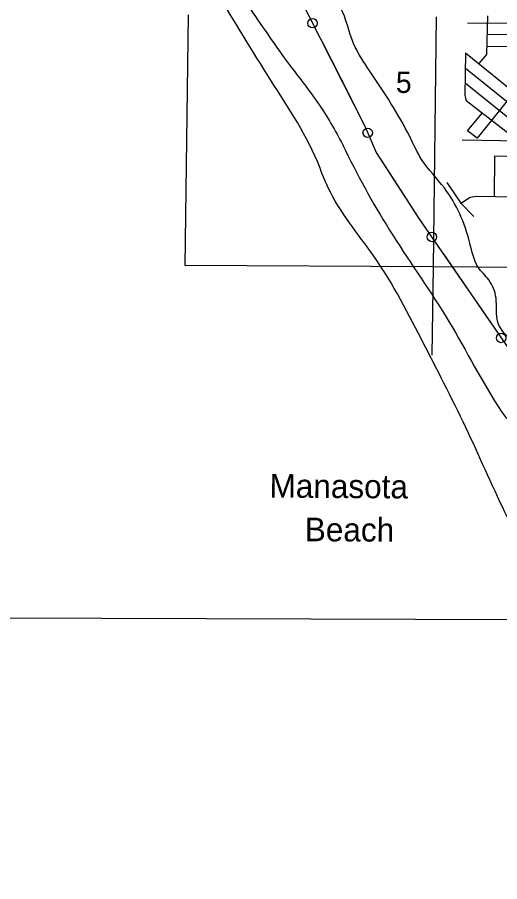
# Model space of a CAD drawing. Extents: x 408847 to 817539, y 923858 to 1151780.
# Drawn here: x 511231 to 521467, y 963958 to 982290 of the extents above; entities that cross this region are included whole.
import ezdxf

# ---------------------------------------------------------------- set-up
doc = ezdxf.new("R2010")
doc.units = 0
for name, color, linetype in [('Lakes and Ponds', 7, 'Continuous'), ('Level 12', 7, 'Continuous'), ('Level 39', 7, 'Continuous'), ('Level 43', 7, 'Continuous'), ('Local Roads Paved', 7, 'Continuous'), ('Narrow River Creek and Branch and Slough', 7, 'Continuous'), ('Quad Borders', 7, 'Continuous'), ('Section Lines', 7, 'Continuous')]:
    doc.layers.add(name, color=color, linetype=linetype)

msp = doc.modelspace()

# ---------------------------------------------------------------- linework, layer by layer
at = {"layer": 'Lakes and Ponds'}
for points in [[(522835, 969029), (522541, 969714), (522501, 969820), (521629, 971683), (520803, 973471), (519866, 975346), (518795, 977226), (517826, 978676), (517597, 979231), (516533, 981077), (515387, 982928), (514184, 984685), (513131, 986303), (512257, 988120), (511945, 988923), (511366, 990438)], [(514402, 985714), (514434, 985623), (514306, 985448), (514767, 984766), (514878, 984725), (515089, 984857), (515285, 984615), (516404, 983118), (516386, 982778), (516096, 982992), (515994, 982927), (516117, 982544), (516893, 981433), (517603, 980482), (518136, 979582), (518195, 979462), (519197, 977670), (520386, 975841), (521513, 973917), (521691, 973714), (522121, 973517), (522258, 973216)], [(523363, 974224), (523182, 974269), (522467, 974805), (522157, 975203), (521785, 975412), (521426, 975824), (521388, 976334), (521237, 976719), (521008, 976993), (520832, 977503), (520292, 978670), (519810, 979276), (519556, 979760), (518712, 981144), (518366, 981737), (518090, 982498), (517873, 982829)]]:
    msp.add_spline(points, degree=3, dxfattribs=at)
at = {"layer": 'Level 12'}
for centre in [(517497, 982164), (518665, 979841), (520024, 977631), (521497, 975489)]:
    msp.add_circle(centre, 99.8, dxfattribs=at)
at = {"layer": 'Local Roads Paved'}
for p, q in [((521861, 981916), (521194, 981926)), ((521860, 981663), (521188, 981668)), ((520744, 981538), (520729, 980633)), ((520744, 981538), (522601, 980021)), ((520738, 981209), (522604, 979715)), ((520733, 980897), (522267, 979659)), ((523922, 979634), (520669, 979683))]:
    msp.add_line(p, q, dxfattribs=at)
for points in [[(521204, 982322), (521184, 981500), (521022, 981311)], [(520783, 982173), (524357, 982149), (524352, 981014), (524562, 981021)], [(520729, 980633), (520738, 980575), (520758, 980525), (521847, 979683), (521867, 979624), (521857, 978920)], [(521773, 980700), (520986, 979729), (520783, 979882), (521095, 980259)], [(521863, 979333), (521357, 979348), (521352, 978489)], [(520347, 978789), (520639, 978348), (520917, 978065)], [(520634, 978343), (520842, 978477), (520976, 978496), (522613, 978466)]]:
    msp.add_lwpolyline(points, dxfattribs=at)
at = {"layer": 'Narrow River Creek and Branch and Slough'}
for points in [[(516694, 983747), (518609, 979970), (518846, 979426), (519752, 978026), (521764, 975101), (523020, 972932), (524338, 970401), (526222, 966729), (527504, 964533), (527710, 964255), (528070, 963688)], [(517689, 981785), (518085, 981004)], [(518085, 981004), (518481, 980224)], [(518835, 979451), (518846, 979426), (519306, 978715)], [(519306, 978715), (519752, 978026), (519783, 977981)], [(520265, 977281), (520761, 976560)], [(520761, 976560), (521257, 975839)]]:
    msp.add_lwpolyline(points, dxfattribs=at)
at = {"layer": 'Quad Borders'}
msp.add_line((493415, 969616), (533264, 969478), dxfattribs=at)
at = {"layer": 'Section Lines'}
for p, q in [((514856, 982343), (514787, 977023)), ((520116, 982302), (520052, 976997)), ((520052, 976997), (514787, 977023)), ((520052, 976997), (520029, 975127)), ((525278, 976952), (520052, 976997))]:
    msp.add_line(p, q, dxfattribs=at)

# ---------------------------------------------------------------- texts
at = {"layer": 'Level 39'}
for s, p in [('Manasota', (516582, 972104)), ('Beach', (517330, 971180))]:
    msp.add_text(s, height=500, rotation=359.6505, dxfattribs=at).set_placement(p)
at = {"layer": 'Level 43'}
msp.add_text('5', height=450, rotation=359.6505, dxfattribs=at).set_placement((519262, 980687))

doc.saveas('drawing.dxf')
